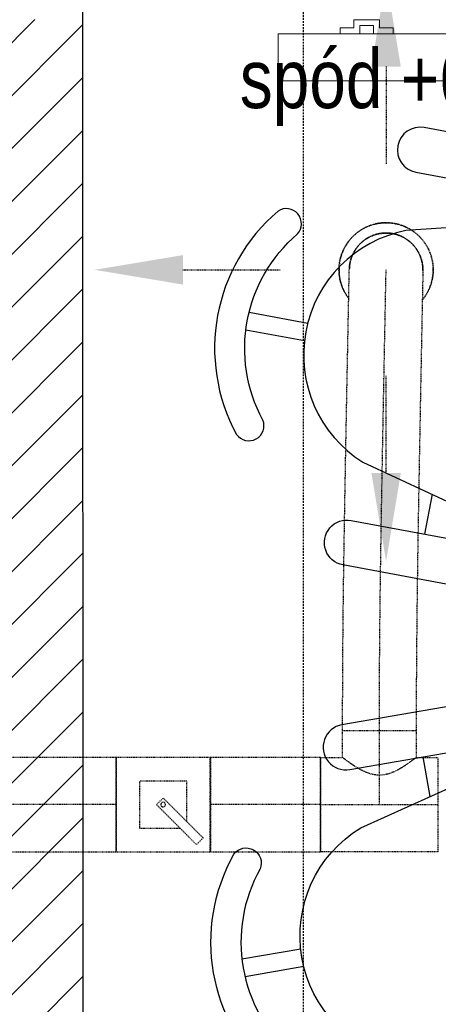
# Model space of a CAD drawing. Header units: millimetres. Extents: x 69081 to 158617, y -37521 to -9534.
# Tile 430 of 566: x 113021 to 113092, y -15529 to -15361. Entities that reach past the tile are written whole.
import ezdxf

# ---------------------------------------------------------------- set-up
doc = ezdxf.new("R2010")
doc.units = ezdxf.units.MM
doc.linetypes.add('DP', pattern=[0.5, 0.3, -0.2])
doc.linetypes.add('MP', pattern=[0.25, 0.15, -0.1])
for name, color, linetype in [('A-----SZ', 8, 'Continuous'), ('A-MEB', 8, 'Continuous'), ('A-SCI', 7, 'Continuous'), ('IS klimatyzacja', 150, 'Continuous'), ('IS wentylacja', 150, 'Continuous'), ('R-----OP', 1, 'Continuous'), ('R-----WY', 1, 'Continuous')]:
    doc.layers.add(name, color=color, linetype=linetype)
doc.layers.add('IS_Grzejnik', color=15, linetype='Continuous', lineweight=5)
doc.layers.add('OPIS', color=7, linetype='Continuous', lineweight=25)
doc.layers.get('R-----WY').off()
doc.styles.add('WYM--ROMANSSHX-08', font='ROMANS.SHX', dxfattribs={"width": 0.8})

# ---------------------------------------------------------------- blocks, each defined once
blk = doc.blocks.new('DYBY2002-B18x0201')
at = {"layer": 'A-MEB'}
for p, q in [((-1.51, 71.72), (-1.51, 61.6)), ((1.51, 71.72), (1.51, 61.6))]:
    blk.add_line(p, q, dxfattribs=at)
for points in [[(-16.07, 66.06, -0.355253), (16.07, 66.06, 0.881097), (19.29, 70.02, 0.355253), (-19.29, 70.02, 0.881097)], [(-27.66, 18.16, 0.427449), (27.66, 18.16), (20, 48.06, 0.679656), (-20, 48.06)], [(-30.07, 20.54, -1), (-37.77, 20.54), (-37.77, 48.21, -1), (-30.07, 48.21)], [(30.07, 20.54, 1), (37.77, 20.54), (37.77, 48.21, 1), (30.07, 48.21)]]:
    blk.add_lwpolyline(points, format="xyb", close=True, dxfattribs=at)
for points in [[(-23.21, 35.53), (-30.07, 35.53)], [(23.21, 35.53), (30.07, 35.53)], [(-30.07, 29.82), (-24.67, 29.82)], [(30.07, 29.82), (24.67, 29.82)], [(-0.82, 6.35), (-0.82, 0), (0.82, 0), (0.82, 6.35)]]:
    blk.add_lwpolyline(points, dxfattribs=at)
blk = doc.blocks.new('wentylacja 1 pietro')
at = {"layer": 'IS klimatyzacja', "linetype": 'MP', "lineweight": -2}
for p, q in [((-14090, -19016, 7068.5), (-14215, -19016, 7068.5)), ((-14215, -19061, 7068.5), (-14215, -19016, 7068.5)), ((-14090, -19016, 7077.7), (-14215, -19016, 7077.7)), ((-14152.5, -19141, 7068.5), (-14152.5, -19016, 7068.5)), ((-14090, -19016, 7068.5), (-14090, -19061, 7068.5)), ((-14599.4, -19061, 7068.5), (-14869.2, -19061, 7068.5)), ((-14599.7, -19061, 7068.5), (-14599.7, -19141, 7068.5)), ((-14439.7, -19061, 7068.5), (-14599.7, -19061, 7068.5)), ((-14599.4, -19141, 7068.5), (-14599.4, -19061, 7068.5)), ((-14439.7, -19141, 7068.5), (-14439.7, -19061, 7068.5)), ((-14252.5, -19061, 7068.5), (-14252.5, -19221, 7068.5)), ((-14252.5, -19061, 7068.5), (-14215, -19061, 7068.5)), ((-14090, -19061, 7068.5), (-14052.5, -19061, 7068.5)), ((-14052.5, -19221, 7068.5), (-14052.5, -19061, 7068.5)), ((-14479.7, -19101, 7068.5), (-14559.7, -19101, 7068.5)), ((-14559.7, -19101, 7068.5), (-14559.7, -19181, 7068.5)), ((-14479.7, -19169.7, 7068.5), (-14479.7, -19101, 7068.5)), ((-14531, -19141, 7068.5), (-14519.7, -19129.7, 7068.5)), ((-14519.7, -19129.7, 7068.5), (-14451.8, -19197.6, 7068.5)), ((-14599.4, -19141, 7068.5), (-14869.4, -19141, 7068.5)), ((-14599.7, -19141, 7068.5), (-14599.7, -19221, 7068.5)), ((-14599.4, -19141, 7068.5), (-14599.7, -19141, 7068.5)), ((-14599.4, -19221, 7068.5), (-14599.4, -19141, 7068.5)), ((-14463.1, -19208.9, 7068.5), (-14531, -19141, 7068.5)), ((-14439.7, -19221, 7068.5), (-14439.7, -19141, 7068.5)), ((-14252.5, -19141, 7068.5), (-14052.5, -19141, 7068.5)), ((-14559.7, -19181, 7068.5), (-14491, -19181, 7068.5)), ((-14451.8, -19197.6, 7068.5), (-14463.1, -19208.9, 7068.5)), ((-14869.2, -19221, 7068.5), (-14599.4, -19221, 7068.5)), ((-14599.7, -19221, 7068.5), (-14439.7, -19221, 7068.5)), ((-14052.5, -19221, 7068.5), (-14252.5, -19221, 7068.5))]:
    blk.add_line(p, q, dxfattribs=at)
at = {"layer": 'IS klimatyzacja', "linetype": 'MP', "lineweight": -2, "extrusion": (-1.22465e-16, 0, -1)}
for p, q in [((-14439.5, -19061, 7068.5), (-14439.5, -19141, 7068.5)), ((-14252.5, -19061, 7068.5), (-14439.5, -19061, 7068.5)), ((-14252.5, -19141, 7068.5), (-14252.5, -19061, 7068.5)), ((-14439.5, -19141, 7068.5), (-14439.5, -19221, 7068.5)), ((-14252.5, -19141, 7068.5), (-14439.5, -19141, 7068.5)), ((-14252.5, -19221, 7068.5), (-14252.5, -19141, 7068.5)), ((-14439.5, -19221, 7068.5), (-14252.5, -19221, 7068.5))]:
    blk.add_line(p, q, dxfattribs=at)
at = {"layer": 'IS klimatyzacja', "linetype": 'MP', "lineweight": -2, "elevation": 6859}
for points in [[(-14141.1, -17888.1), (-14141.1, -18053.1)], [(-14486.1, -18233.1), (-14321.1, -18233.1)], [(-14141.1, -18578.1), (-14141.1, -18413.1)]]:
    blk.add_lwpolyline(points, dxfattribs=at)
at = {"layer": 'IS klimatyzacja', "linetype": 'MP', "lineweight": -2}
for centre, major_axis, end_param in [((-14141.1, -18233.1, 6879), (80, 0), 3.141593), ((-14141.1, -18233.1, 7077.7), (62.5, -1.3), 3.141593), ((-14141.1, -18233.1, 6879), (62.5, 0), 3.121542), ((-14141.1, -18233.1, 6879), (-80, 0), 0.654215), ((-14141.1, -18233.1, 6879), (61.5, -51.2), 0.694044), ((-14519.7, -19141, 7068.5), (4, 0), 3.141593), ((-14519.7, -19141, 7068.5), (4, 0), 3.141593), ((-14519.7, -19141, 7068.5), (-4, 0), 3.141593), ((-14519.7, -19141, 7068.5), (-4, 0), 3.141593)]:
    blk.add_ellipse(centre, major_axis=major_axis, ratio=1, start_param=0, end_param=end_param, dxfattribs=at)
at = {"layer": 'IS klimatyzacja', "linetype": 'MP', "lineweight": -2, "extrusion": (0, 0, -1)}
for major_axis, start_param, end_param in [((-63.5, -48.7), 0.654215, 3.795808), ((-62.5, 1.3), 0, 3.121548), ((-63.5, -48.7), 0, 0.654215), ((80, 0), 0, 0.694044), ((62.5, 0), 0, 0.020045)]:
    blk.add_ellipse((-14141.1, -18233.1, 6879), major_axis=major_axis, ratio=1, start_param=start_param, end_param=end_param, dxfattribs=at)
at = {"layer": 'IS klimatyzacja', "linetype": 'MP', "lineweight": -2}
for points, knots in [([(-14215, -19016, 7077.7), (-14215, -18998.5, 7077.7), (-14214.9, -18964.2, 7077.7), (-14214.7, -18914, 7077.7), (-14214.4, -18864.3, 7077.7), (-14213.9, -18814.5, 7077.7), (-14213.3, -18763.9, 7077.7), (-14212.4, -18703.2, 7077.7), (-14211.4, -18643.8, 7077.7), (-14210.6, -18596.4, 7077.7), (-14210.2, -18577.6, 7077.7), (-14210, -18562.4, 7077.7), (-14209.5, -18535.5, 7077.7), (-14208.7, -18492.2, 7077.7), (-14207.9, -18450.3, 7077.7), (-14207.2, -18414.6, 7077.7), (-14206.7, -18390, 7077.7), (-14206.3, -18371.1, 7077.7), (-14206, -18352.6, 7077.7), (-14205.6, -18335.1, 7077.7), (-14205.3, -18316.7, 7077.7), (-14205, -18301.3, 7077.7), (-14204.7, -18287.2, 7077.7), (-14204.5, -18276.1, 7077.7), (-14204.3, -18267.3, 7077.7), (-14204.2, -18259.3, 7077.7), (-14204, -18252.3, 7077.7), (-14203.9, -18246.2, 7077.7), (-14203.8, -18241.1, 7077.7), (-14203.7, -18237, 7077.7), (-14203.6, -18234.1, 7077.7), (-14203.6, -18232.3, 7077.7), (-14203.6, -18231.9, 7077.7), (-14203.6, -18231.9, 7077.7)], [0, 0, 0, 0, 52.285806, 104.571612, 156.857418, 209.143224, 261.42903, 313.714836, 392.143545, 431.3579, 441.161488, 441.161488, 470.572254, 509.786609, 549.000963, 575.143866, 601.286769, 614.358221, 627.429672, 653.572575, 666.644027, 686.251204, 705.858381, 718.929833, 732.001284, 745.072736, 758.144187, 771.215639, 784.28709, 797.358542, 810.429993, 823.501445, 836.572896, 836.572896, 836.572896, 836.572896]), ([(-14152.5, -19016, 7077.7), (-14152.5, -18869.1, 7077.7), (-14149.2, -18634, 7077.7), (-14141.1, -18233.1, 7077.7), (-14141.1, -18233.1, 7077.7)], [0, 0, 0, 0, 440.778429, 836.572896, 836.572896, 836.572896, 836.572896]), ([(-14078.6, -18234.4, 7077.7), (-14078.6, -18234.4, 7077.7), (-14078.6, -18234.4, 7077.7), (-14078.6, -18234.6, 7077.7), (-14078.6, -18234.8, 7077.7), (-14078.6, -18235.1, 7077.7), (-14078.7, -18235.6, 7077.7), (-14078.7, -18236.1, 7077.7), (-14078.7, -18236.7, 7077.7), (-14078.7, -18237.4, 7077.7), (-14078.7, -18238.2, 7077.7), (-14078.7, -18239.1, 7077.7), (-14078.7, -18240.1, 7077.7), (-14078.8, -18241.1, 7077.7), (-14078.8, -18242.3, 7077.7), (-14078.8, -18243.5, 7077.7), (-14078.8, -18244.8, 7077.7), (-14078.9, -18246.2, 7077.7), (-14078.9, -18247.7, 7077.7), (-14078.9, -18249.3, 7077.7), (-14079, -18250.9, 7077.7), (-14079, -18252.6, 7077.7), (-14079, -18254.4, 7077.7), (-14079.1, -18256.3, 7077.7), (-14079.1, -18258.2, 7077.7), (-14079.1, -18260.2, 7077.7), (-14079.2, -18262.3, 7077.7), (-14079.2, -18264.5, 7077.7), (-14079.3, -18266.7, 7077.7), (-14079.3, -18269, 7077.7), (-14079.4, -18271.4, 7077.7), (-14079.4, -18273.8, 7077.7), (-14079.5, -18276.3, 7077.7), (-14079.5, -18278.9, 7077.7), (-14079.6, -18281.5, 7077.7), (-14079.6, -18284.2, 7077.7), (-14079.7, -18286.9, 7077.7), (-14079.7, -18289.8, 7077.7), (-14079.8, -18292.6, 7077.7), (-14079.8, -18295.6, 7077.7), (-14079.9, -18298.5, 7077.7), (-14080, -18301.6, 7077.7), (-14080, -18304.7, 7077.7), (-14080.1, -18307.8, 7077.7), (-14080.2, -18311, 7077.7), (-14080.2, -18314.3, 7077.7), (-14080.3, -18317.6, 7077.7), (-14080.3, -18320.9, 7077.7), (-14080.4, -18324.3, 7077.7), (-14080.5, -18327.8, 7077.7), (-14080.5, -18331.3, 7077.7), (-14080.6, -18334.8, 7077.7), (-14080.7, -18338.4, 7077.7), (-14080.8, -18342, 7077.7), (-14080.8, -18345.7, 7077.7), (-14080.9, -18349.4, 7077.7), (-14081, -18353.1, 7077.7), (-14081.1, -18356.9, 7077.7), (-14081.1, -18360.7, 7077.7), (-14081.2, -18364.6, 7077.7), (-14081.3, -18368.5, 7077.7), (-14081.4, -18372.4, 7077.7), (-14081.4, -18376.4, 7077.7), (-14081.5, -18380.4, 7077.7), (-14081.6, -18384.4, 7077.7), (-14081.7, -18388.4, 7077.7), (-14081.7, -18392.5, 7077.7), (-14081.8, -18396.6, 7077.7), (-14081.9, -18400.7, 7077.7), (-14082, -18404.9, 7077.7), (-14082.1, -18409.1, 7077.7), (-14082.1, -18413.3, 7077.7), (-14082.2, -18417.5, 7077.7), (-14082.3, -18421.7, 7077.7), (-14082.4, -18426, 7077.7), (-14082.5, -18430.3, 7077.7), (-14082.5, -18434.6, 7077.7), (-14082.6, -18438.9, 7077.7), (-14082.7, -18443.2, 7077.7), (-14082.8, -18447.6, 7077.7), (-14082.9, -18451.9, 7077.7), (-14083, -18456.3, 7077.7), (-14083, -18460.7, 7077.7), (-14083.1, -18465.1, 7077.7), (-14083.2, -18469.5, 7077.7), (-14083.3, -18473.9, 7077.7), (-14083.4, -18478.3, 7077.7), (-14083.5, -18482.7, 7077.7), (-14083.5, -18487.2, 7077.7), (-14083.6, -18491.6, 7077.7), (-14083.7, -18496, 7077.7), (-14083.8, -18500.4, 7077.7), (-14083.9, -18504.9, 7077.7), (-14084, -18509.3, 7077.7), (-14084, -18513.7, 7077.7), (-14084.1, -18518.1, 7077.7), (-14084.2, -18522.6, 7077.7), (-14084.3, -18527, 7077.7), (-14084.4, -18531.4, 7077.7), (-14084.5, -18535.8, 7077.7), (-14084.5, -18540.1, 7077.7), (-14084.6, -18544.5, 7077.7), (-14084.7, -18548.9, 7077.7), (-14084.8, -18553.2, 7077.7), (-14084.9, -18557.6, 7077.7), (-14084.9, -18561.9, 7077.7), (-14085, -18566.2, 7077.7), (-14085.1, -18570.5, 7077.7), (-14085.2, -18574.8, 7077.7), (-14085.2, -18579, 7077.7), (-14085.3, -18583.3, 7077.7), (-14085.4, -18587.5, 7077.7), (-14085.5, -18591.7, 7077.7), (-14085.5, -18595.9, 7077.7), (-14085.6, -18600, 7077.7), (-14085.7, -18604.2, 7077.7), (-14085.8, -18608.3, 7077.7), (-14085.8, -18612.4, 7077.7), (-14085.9, -18616.5, 7077.7), (-14086, -18620.6, 7077.7), (-14086, -18624.6, 7077.7), (-14086.1, -18628.7, 7077.7), (-14086.2, -18632.7, 7077.7), (-14086.3, -18636.7, 7077.7), (-14086.3, -18640.7, 7077.7), (-14086.4, -18644.7, 7077.7), (-14086.5, -18648.6, 7077.7), (-14086.5, -18652.6, 7077.7), (-14086.6, -18656.5, 7077.7), (-14086.7, -18660.4, 7077.7), (-14086.7, -18664.3, 7077.7), (-14086.8, -18668.2, 7077.7), (-14086.8, -18672.1, 7077.7), (-14086.9, -18676, 7077.7), (-14087, -18679.8, 7077.7), (-14087, -18683.6, 7077.7), (-14087.1, -18687.5, 7077.7), (-14087.2, -18691.3, 7077.7), (-14087.2, -18695.1, 7077.7), (-14087.3, -18698.9, 7077.7), (-14087.3, -18702.6, 7077.7), (-14087.4, -18706.4, 7077.7), (-14087.5, -18710.1, 7077.7), (-14087.5, -18713.9, 7077.7), (-14087.6, -18717.6, 7077.7), (-14087.6, -18721.3, 7077.7), (-14087.7, -18725, 7077.7), (-14087.7, -18728.7, 7077.7), (-14087.8, -18732.4, 7077.7), (-14087.8, -18736.1, 7077.7), (-14087.9, -18739.7, 7077.7), (-14087.9, -18743.4, 7077.7), (-14088, -18747, 7077.7), (-14088, -18750.7, 7077.7), (-14088.1, -18754.3, 7077.7), (-14088.1, -18757.9, 7077.7), (-14088.2, -18761.5, 7077.7), (-14088.2, -18765.1, 7077.7), (-14088.3, -18768.7, 7077.7), (-14088.3, -18772.3, 7077.7), (-14088.4, -18775.9, 7077.7), (-14088.4, -18779.5, 7077.7), (-14088.5, -18783, 7077.7), (-14088.5, -18786.6, 7077.7), (-14088.6, -18790.1, 7077.7), (-14088.6, -18793.7, 7077.7), (-14088.6, -18797.2, 7077.7), (-14088.7, -18800.8, 7077.7), (-14088.7, -18804.3, 7077.7), (-14088.8, -18807.8, 7077.7), (-14088.8, -18811.4, 7077.7), (-14088.8, -18814.9, 7077.7), (-14088.9, -18818.4, 7077.7), (-14088.9, -18821.9, 7077.7), (-14089, -18825.4, 7077.7), (-14089, -18828.9, 7077.7), (-14089, -18832.4, 7077.7), (-14089.1, -18835.9, 7077.7), (-14089.1, -18839.4, 7077.7), (-14089.1, -18842.9, 7077.7), (-14089.2, -18846.4, 7077.7), (-14089.2, -18849.9, 7077.7), (-14089.2, -18853.4, 7077.7), (-14089.3, -18856.9, 7077.7), (-14089.3, -18860.3, 7077.7), (-14089.3, -18863.8, 7077.7), (-14089.4, -18867.3, 7077.7), (-14089.4, -18870.8, 7077.7), (-14089.4, -18874.3, 7077.7), (-14089.4, -18877.7, 7077.7), (-14089.5, -18881.2, 7077.7), (-14089.5, -18884.7, 7077.7), (-14089.5, -18888.2, 7077.7), (-14089.6, -18891.7, 7077.7), (-14089.6, -18895.1, 7077.7), (-14089.6, -18898.6, 7077.7), (-14089.6, -18902.1, 7077.7), (-14089.6, -18905.6, 7077.7), (-14089.7, -18909.1, 7077.7), (-14089.7, -18912.6, 7077.7), (-14089.7, -18916.1, 7077.7), (-14089.7, -18919.6, 7077.7), (-14089.7, -18923.1, 7077.7), (-14089.8, -18926.6, 7077.7), (-14089.8, -18930.1, 7077.7), (-14089.8, -18933.6, 7077.7), (-14089.8, -18937.1, 7077.7), (-14089.8, -18940.6, 7077.7), (-14089.8, -18944.2, 7077.7), (-14089.9, -18947.7, 7077.7), (-14089.9, -18951.2, 7077.7), (-14089.9, -18954.8, 7077.7), (-14089.9, -18958.3, 7077.7), (-14089.9, -18961.9, 7077.7), (-14089.9, -18965.4, 7077.7), (-14089.9, -18969, 7077.7), (-14089.9, -18972.6, 7077.7), (-14089.9, -18976.1, 7077.7), (-14090, -18979.7, 7077.7), (-14090, -18983.3, 7077.7), (-14090, -18986.9, 7077.7), (-14090, -18990.5, 7077.7), (-14090, -18994.1, 7077.7), (-14090, -18997.8, 7077.7), (-14090, -19001.4, 7077.7), (-14090, -19005, 7077.7), (-14090, -19008.7, 7077.7), (-14090, -19012.3, 7077.7), (-14090, -19014.8, 7077.7), (-14090, -19016, 7077.7)], [0, 0, 0, 0, 3.66479, 7.290411, 10.879685, 14.435464, 17.960595, 21.457883, 24.930152, 28.38004, 31.810355, 35.223738, 38.622736, 42.009955, 45.387832, 48.758794, 52.125138, 55.489201, 58.853029, 62.218806, 65.588489, 68.963959, 72.347045, 75.73944, 79.142841, 82.558639, 85.98839, 89.433377, 92.89476, 96.373855, 99.871631, 103.389154, 106.927153, 110.486516, 114.068055, 117.672348, 121.299955, 124.951374, 128.627051, 132.327339, 136.052552, 139.803004, 143.5788, 147.380049, 151.206816, 155.059128, 158.936934, 162.840278, 166.768803, 170.722565, 174.701245, 178.704597, 182.732433, 186.784212, 190.859815, 194.958728, 199.080536, 203.224796, 207.391024, 211.578729, 215.787487, 220.016644, 224.265617, 228.533809, 232.820613, 237.125501, 241.447592, 245.786439, 250.141243, 254.511296, 258.895876, 263.294245, 267.705653, 272.129453, 276.564633, 281.010639, 285.466552, 289.931443, 294.40472, 298.885437, 303.372867, 307.865918, 312.36385, 316.86579, 321.370979, 325.878293, 330.387075, 334.896304, 339.404951, 343.912103, 348.417195, 352.918943, 357.416769, 361.909136, 366.395698, 370.875147, 375.346645, 379.809353, 384.261946, 388.703816, 393.133869, 397.551006, 401.954367, 406.343088, 410.715816, 415.071924, 419.41029, 423.729799, 428.029566, 432.308468, 436.566588, 440.803771, 445.020831, 449.217606, 453.394665, 457.552571, 461.69116, 465.810996, 469.912392, 473.995666, 478.061131, 482.109098, 486.139878, 490.153778, 494.15086, 498.131673, 502.096763, 506.045943, 509.97951, 513.89825, 517.802213, 521.691448, 525.56649, 529.427628, 533.275148, 537.109094, 540.930234, 544.738363, 548.534005, 552.317192, 556.088689, 559.848282, 563.596485, 567.333327, 571.059563, 574.774971, 578.479816, 582.174851, 585.859847, 589.53531, 593.201495, 596.858417, 600.506573, 604.146217, 607.777357, 611.400486, 615.015853, 618.623705, 622.224045, 625.817359, 629.403648, 632.983396, 636.556845, 640.124234, 643.685556, 647.241294, 650.791682, 654.336711, 657.876861, 661.412119, 664.943205, 668.469864, 671.992325, 675.511307, 679.026551, 682.538285, 686.047225, 689.553112, 693.056173, 696.557121, 700.055697, 703.552126, 707.047121, 710.540422, 714.032497, 717.52333, 721.01339, 724.502902, 727.99185, 731.480946, 734.969688, 738.459032, 741.948719, 745.43922, 748.930765, 752.423337, 755.917655, 759.413218, 762.910987, 766.410708, 769.912857, 773.417667, 776.925129, 780.435967, 783.949686, 787.467255, 790.988426, 794.513927, 798.043511, 801.577422, 805.116391, 808.660176, 812.209269, 815.763674, 819.324129, 822.890397, 826.462977, 830.042123, 833.628091, 837.220897, 840.821044, 844.428794, 848.044411, 851.66816, 855.300065, 858.940884, 862.590399, 866.248883, 869.9171, 869.9171, 869.9171, 869.9171]), ([(-14152.5, -19091.1, 7068.5), (-14154.6, -19091.1, 7068.5), (-14156.7, -19090.9, 7068.5), (-14160.9, -19090.4, 7068.5), (-14163, -19090, 7068.5), (-14167.1, -19089, 7068.5), (-14169.1, -19088.4, 7068.5), (-14173.1, -19087, 7068.5), (-14175, -19086.2, 7068.5), (-14178.8, -19084.6, 7068.5), (-14180.7, -19083.7, 7068.5), (-14184.2, -19081.9, 7068.5), (-14185.9, -19080.9, 7068.5), (-14189.3, -19079, 7068.5), (-14190.8, -19078, 7068.5), (-14193.9, -19076.2, 7068.5), (-14195.3, -19075.2, 7068.5), (-14198, -19073.4, 7068.5), (-14199.3, -19072.6, 7068.5), (-14201.8, -19070.8, 7068.5), (-14203, -19070, 7068.5), (-14205.2, -19068.4, 7068.5), (-14206.3, -19067.6, 7068.5), (-14208.3, -19066.1, 7068.5), (-14209.2, -19065.5, 7068.5), (-14210.8, -19064.2, 7068.5), (-14211.5, -19063.7, 7068.5), (-14212.8, -19062.7, 7068.5), (-14213.3, -19062.3, 7068.5), (-14214.2, -19061.7, 7068.5), (-14214.5, -19061.4, 7068.5), (-14214.9, -19061.1, 7068.5), (-14215, -19061, 7068.5), (-14215, -19061, 7068.5)], [0, 0, 0, 0, 6.361869, 6.361869, 12.723739, 12.723739, 19.085608, 19.085608, 25.447478, 25.447478, 31.809347, 31.809347, 38.171217, 38.171217, 44.533086, 44.533086, 50.894956, 50.894956, 57.086119, 57.086119, 63.277282, 63.277282, 69.468445, 69.468445, 75.659608, 75.659608, 81.850771, 81.850771, 88.041934, 88.041934, 94.233097, 94.233097, 100.42426, 100.42426, 100.42426, 100.42426]), ([(-14090, -19061, 7068.5), (-14090, -19061, 7068.5), (-14090.1, -19061.1, 7068.5), (-14090.5, -19061.4, 7068.5), (-14090.8, -19061.7, 7068.5), (-14091.7, -19062.3, 7068.5), (-14092.2, -19062.7, 7068.5), (-14093.4, -19063.7, 7068.5), (-14094.2, -19064.2, 7068.5), (-14095.8, -19065.5, 7068.5), (-14096.7, -19066.1, 7068.5), (-14098.7, -19067.6, 7068.5), (-14099.7, -19068.4, 7068.5), (-14102, -19070, 7068.5), (-14103.2, -19070.8, 7068.5), (-14105.7, -19072.6, 7068.5), (-14107, -19073.4, 7068.5), (-14109.7, -19075.2, 7068.5), (-14111.1, -19076.2, 7068.5), (-14114.1, -19078, 7068.5), (-14115.7, -19079, 7068.5), (-14119, -19080.9, 7068.5), (-14120.8, -19081.9, 7068.5), (-14124.3, -19083.7, 7068.5), (-14126.2, -19084.6, 7068.5), (-14129.9, -19086.2, 7068.5), (-14131.9, -19087, 7068.5), (-14135.8, -19088.4, 7068.5), (-14137.9, -19089, 7068.5), (-14142, -19090, 7068.5), (-14144, -19090.4, 7068.5), (-14148.2, -19090.9, 7068.5), (-14150.4, -19091.1, 7068.5), (-14152.5, -19091.1, 7068.5)], [301.27278, 301.27278, 301.27278, 301.27278, 307.463943, 307.463943, 313.655106, 313.655106, 319.846269, 319.846269, 326.037432, 326.037432, 332.228595, 332.228595, 338.419758, 338.419758, 344.610921, 344.610921, 350.802084, 350.802084, 357.163953, 357.163953, 363.525823, 363.525823, 369.887692, 369.887692, 376.249562, 376.249562, 382.611431, 382.611431, 388.973301, 388.973301, 395.33517, 395.33517, 401.697039, 401.697039, 401.697039, 401.697039])]:
    blk.add_open_spline(points, degree=3, knots=knots, dxfattribs=at)
for points in [[(-14166.1, -17888.1, 6859), (-14141.1, -17738.1, 6859), (-14116.1, -17888.1, 6859)], [(-14486.1, -18258.1, 6859), (-14636.1, -18233.1, 6859), (-14486.1, -18208.1, 6859)], [(-14116.1, -18578.1, 6859), (-14141.1, -18728.1, 6859), (-14166.1, -18578.1, 6859)]]:
    blk.add_solid(points, dxfattribs=at)
blk = doc.blocks.new('grzejniki pietro')
at = {"layer": 'IS_Grzejnik', "elevation": 289.1}
blk.add_lwpolyline([(16202.72, -25955.72), (16206.06, -25955.72), (16206.06, -25954.32), (16208.39, -25954.32), (16208.39, -25955.72), (16211.72, -25955.72), (16211.72, -25954.72), (16209.39, -25954.72), (16209.39, -25953.32), (16205.06, -25953.32), (16205.06, -25954.72), (16202.72, -25954.72)], close=True, dxfattribs=at)
at = {"layer": 'IS_Grzejnik', "extrusion": (0, 0, -1), "elevation": -289.1}
blk.add_lwpolyline([(-16192.22, -25955.72), (-16252.22, -25955.72), (-16252.22, -25963.72), (-16192.22, -25963.72)], close=True, dxfattribs=at)
blk = doc.blocks.new('PRZEKROJE')
at = {"layer": 'R-----OP', "color": 121, "linetype": 'DP'}
blk.add_line((19809.22, -32516.52), (19809.22, -34819.41), dxfattribs=at)

msp = doc.modelspace()

# ---------------------------------------------------------------- hatches: boundary and pattern name
at = {"layer": 'A-----SZ'}
h = msp.add_hatch(dxfattribs=at)
h.set_pattern_fill('ANSI31', color=256, scale=2)
h.set_pattern_definition([(45, (77432.36, 16085.3974), (-4.4901281, 4.4901281), [])])
h.paths.add_polyline_path([(113821.1415, -15391.4491), (113773.1415, -15391.4491), (113773.1415, -15361.4491), (113761.1415, -15361.4491), (113761.1415, -15402.4491), (113821.1415, -15402.4491)], flags=17)
h.paths.add_polyline_path([(113558.6415, -15361.4491), (113546.6415, -15361.4491), (113546.6415, -15441.4491), (113486.6415, -15441.4491), (113486.6415, -15453.4491), (113558.6415, -15453.4491)], flags=17)
h.paths.add_polyline_path([(113486.6415, -15361.4491), (113471.6415, -15361.4491), (113471.6415, -15597.4491), (113471.6415, -15695.4491), (113031.3418, -15695.4491), (113031.3317, -15677.5243), (113016.3317, -15677.5243), (113016.3317, -15757.4491), (113031.3768, -15757.4491), (113031.3503, -15710.4491), (113471.6415, -15710.4491), (113471.6415, -15804.4491), (113371.6415, -15804.4491), (113371.6415, -15852.4491), (113383.6415, -15852.4491), (113383.6415, -15816.4491), (113471.6415, -15816.4491), (113471.6415, -15852.4491), (113486.6415, -15852.4491), (113486.6415, -15732.4491), (113821.1415, -15732.4491), (113821.1415, -15717.4491), (113486.6415, -15717.4491), (113486.6415, -15597.4491)])
h.paths.add_polyline_path([(113821.1415, -15582.4491), (113486.6415, -15582.4491), (113486.6415, -15597.4491), (113821.1415, -15597.4491)], flags=17)
h.paths.add_polyline_path([(113638.6415, -15597.4491), (113626.6415, -15597.4491), (113626.6415, -15605.4491), (113638.6415, -15605.4491)], flags=17)
h.paths.add_polyline_path([(113638.6415, -15708.4491), (113626.6415, -15708.4491), (113626.6415, -15717.4491), (113638.6415, -15717.4491)], flags=17)
h.paths.add_polyline_path([(113638.6415, -15732.4491), (113626.6415, -15732.4491), (113626.6415, -15741.4491), (113638.6415, -15741.4491)], flags=17)
h.paths.add_polyline_path([(113638.6415, -15844.4491), (113626.6415, -15844.4491), (113626.6415, -15852.4491), (113638.6415, -15852.4491)], flags=17)
h.paths.add_polyline_path([(113031.2104, -15361.4375), (113016.2104, -15361.4382), (113016.3328, -15574.5243), (113031.3328, -15574.5243)])
h.paths.add_polyline_path([(112786.2329, -15361.4484), (112771.2329, -15361.449), (112771.3234, -15574.6046), (112786.3234, -15574.6046)])
h.paths.add_polyline_path([(112786.3434, -15677.6688), (112771.3434, -15677.6776), (112771.348, -15685.4491), (112410.6415, -15685.4491), (112410.6415, -15416.2478), (112395.6415, -15416.2478), (112395.6415, -15861.4491), (112410.6415, -15861.4491), (112410.6415, -15802.4491), (112445.6415, -15802.4491), (112445.6415, -15852.4491), (112457.6415, -15852.4491), (112457.6415, -15700.4491), (112771.3568, -15700.4491), (112771.4181, -15804.4492), (112786.4181, -15804.4456)])
h.paths.add_polyline_path([(112445.6415, -15790.4491), (112410.6415, -15790.4491), (112410.6415, -15700.4491), (112445.6415, -15700.4491)], flags=16)
h.paths.add_polyline_path([(112445.6415, -15861.4491), (112389.6415, -15861.4491), (112389.6415, -15876.4491), (112445.6415, -15876.4491)])
h.paths.add_polyline_path([(112140.8553, -15475.0699), (112126.2397, -15478.4441), (112218.1264, -15876.4491), (112286.6415, -15876.4491), (112286.6415, -15861.4491), (112230.0579, -15861.4491)])
h.paths.add_polyline_path([(113016.3317, -15757.4491), (113016.3317, -15772.4491), (113016.4304, -15772.4491), (113016.4304, -15852.4491), (113031.4304, -15852.4491), (113031.3768, -15757.4491)])

# ---------------------------------------------------------------- linework, layer by layer
at = {"layer": 'A-SCI', "color": 5}
msp.add_line((113031.2093, -15357.4376), (113031.3317, -15574.5243), dxfattribs=at)

# ---------------------------------------------------------------- block references
at = {"layer": 'A-MEB', "rotation": 79.4637383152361}
msp.add_blockref('DYBY2002-B18x0201', (113129.7621, -15425.7104), dxfattribs=at)
at = {"layer": 'A-MEB', "xscale": -1, "rotation": 99.82921600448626}
msp.add_blockref('DYBY2002-B18x0201', (113129.241, -15510.1588), dxfattribs=at)
at = {"layer": 'IS wentylacja', "color": 3, "xscale": 0.1, "yscale": 0.1, "zscale": 0.1}
msp.add_blockref('wentylacja 1 pietro', (114496.9033, -13580.6112), dxfattribs=at)
at = {"layer": 'IS_Grzejnik'}
msp.add_blockref('grzejniki pietro', (96872.256, 10591.8719, -289.1), dxfattribs=at)
at = {"layer": 'R-----WY'}
msp.add_blockref('PRZEKROJE', (93259.4635, 18494.3236), dxfattribs=at)

# ---------------------------------------------------------------- texts
at = {"layer": 'OPIS', "insert": (113057.9486, -15366.463), "char_height": 10, "width": 160, "attachment_point": 1, "style": 'WYM--ROMANSSHX-08'}
msp.add_mtext('{\\fArial|b0|i0|c238|p34;spód +6.60m}', dxfattribs=at)

doc.saveas('drawing.dxf')
